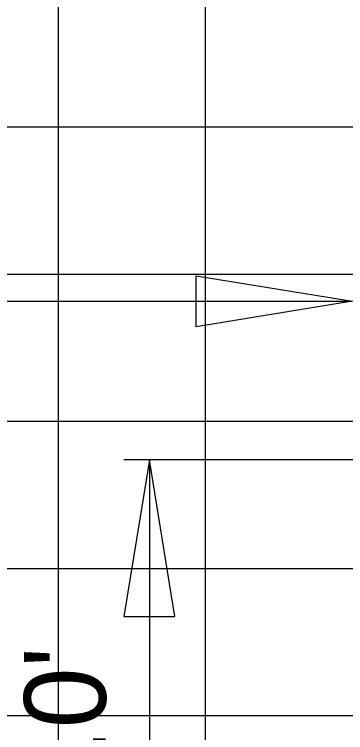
# Model space of a CAD drawing. Extents: x 2193008 to 2198143, y 1236112 to 1237864.
# Drawn here: x 2197380.11 to 2197384.61, y 1237172.88 to 1237182.64 of the extents above; entities that cross this region are included whole.
import ezdxf

# ---------------------------------------------------------------- set-up
doc = ezdxf.new("R2010")
doc.units = 0
for name, color, linetype in [('GSDIMS', 7, 'Continuous'), ('Level 55', 7, 'Continuous'), ('Level 61', 7, 'Continuous'), ('M-ROADS', 7, 'Continuous')]:
    doc.layers.add(name, color=color, linetype=linetype)

msp = doc.modelspace()

# ---------------------------------------------------------------- linework, layer by layer
at = {"layer": 'GSDIMS'}
for p, q in [((2197384.8945, 1237176.5805), (2197381.5962, 1237176.5805)), ((2197381.9434, 1237176.5805), (2197381.9434, 1237169.5805))]:
    msp.add_line(p, q, dxfattribs=at)
for points in [[(2197384.7065, 1237178.7367), (2197382.5781, 1237178.3895), (2197382.5781, 1237179.0839)], [(2197381.9434, 1237176.5805), (2197381.5962, 1237174.4521), (2197382.2906, 1237174.4521)]]:
    msp.add_lwpolyline(points, close=True, dxfattribs=at)
at = {"layer": 'Level 61'}
msp.add_line((2197372.7065, 1237178.7367), (2197384.7065, 1237178.7367), dxfattribs=at)
at = {"layer": 'M-ROADS'}
for p, q in [((2197380.7065, 1237163.1062), (2197380.7065, 1237223.1062)), ((2197382.7065, 1237163.1062), (2197382.7065, 1237223.1062)), ((2197284.7065, 1237181.1062), (2197414.7065, 1237181.1062)), ((2197284.7065, 1237179.1062), (2197414.7065, 1237179.1062)), ((2197284.7065, 1237177.1062), (2197414.7065, 1237177.1062)), ((2197284.7065, 1237175.1062), (2197414.7065, 1237175.1062)), ((2197284.7065, 1237173.1062), (2197414.7065, 1237173.1062))]:
    msp.add_line(p, q, dxfattribs=at)

# ---------------------------------------------------------------- texts
at = {"layer": 'Level 55'}
msp.add_text("7.0'", height=1.11046, rotation=90, dxfattribs=at).set_placement((2197381.3503, 1237171.6962))

doc.saveas('drawing.dxf')
